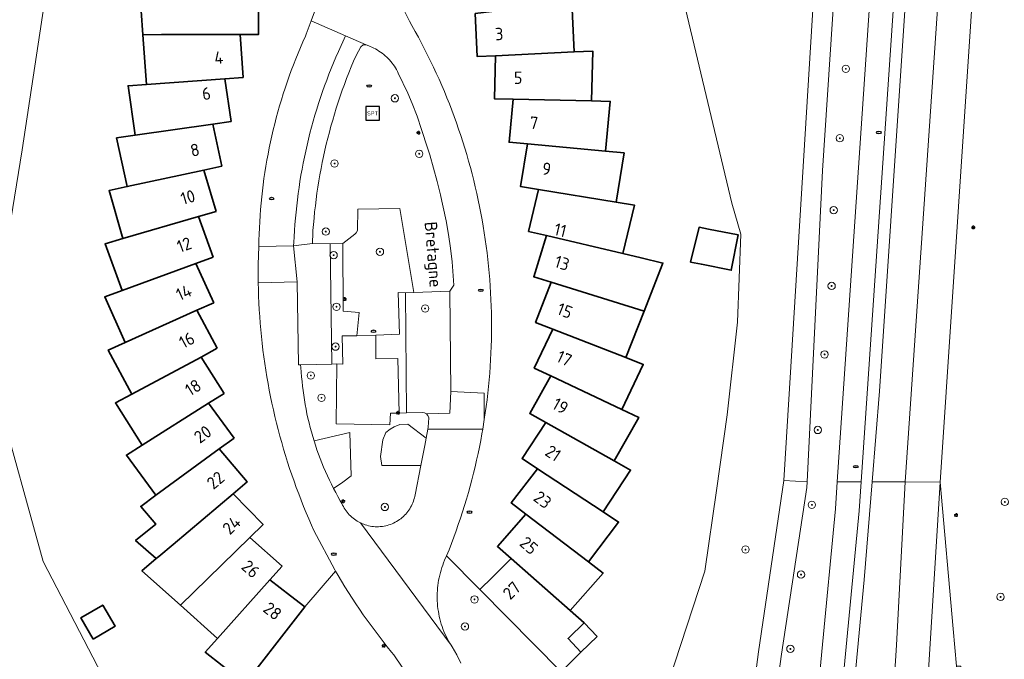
# Model space of a CAD drawing. Header units: metres. Extents: x 152610 to 160096, y 456114 to 462495.
# Tile 528 of 656: x 158357 to 158464, y 460543 to 460612. Entities that reach past the tile are written whole.
import ezdxf
from ezdxf.enums import TextEntityAlignment as Align

# ---------------------------------------------------------------- set-up
doc = ezdxf.new("R2010")
doc.units = ezdxf.units.M
doc.header["$LTSCALE"] = 0.5
doc.layers.get('0').update_dxf_attribs({"linetype": 'CONTINUOUS'})
for name, color, linetype, lineweight in [('B-PV-GR-BEPLANTING_CULTUUR_BOSPLANTSOEN-GV', 251, 'CONTINUOUS', 18), ('B-PV-GR-BOOM-S', 251, 'CONTINUOUS', 25), ('B-PV-GR-HAAG-GV', 251, 'CONTINUOUS', 13), ('B-PV-IE-MEUBILAIR-S', 251, 'CONTINUOUS', 25), ('B-PV-IE-MEUBILAIR_WEGMEUBILAIR-S', 251, 'CONTINUOUS', 25), ('B-PV-IE-TERREINAFSCHEIDING_KUNSTMATIG_MUUR-G', 251, 'IE-TERREINAFSCHEIDING_KUNSTMATIG-SO', 18), ('B-PV-OG-BEBOUWING-GV', 6, 'CONTINUOUS', 35), ('B-PV-OG-BEBOUWING-T18', 1, 'CONTINUOUS', 18), ('B-PV-OG-BEBOUWING_OVERBOUWING-GV', 251, 'CONTINUOUS', 18), ('B-PV-OG-TERREIN_BEGROEID-GV', 251, 'CONTINUOUS', 18), ('B-PV-OG-TOPOGRAFIE-T18', 1, 'CONTINUOUS', 18), ('B-PV-VH-GESLOTENVERHARDING_ASFALT-GV', 251, 'CONTINUOUS', 18), ('B-PV-VH-ONVERHARD_ZAND-GV', 251, 'CONTINUOUS', 18), ('B-PV-VH-OPENVERHARDING_BETONSTRAATSTEEN-GV', 251, 'CONTINUOUS', 18), ('B-PV-VH-OPENVERHARDING_TEGEL-GV', 251, 'CONTINUOUS', 18)]:
    doc.layers.add(name, color=color, linetype=linetype, lineweight=lineweight)
doc.styles.add('NLCS-ISO', font='NLCS-ISO.ttf')
doc.styles.add('NLCS-ISO-M750-T18', font='NLCS-ISO.ttf', dxfattribs={"height": 1.35})
doc.linetypes.add('IE-TERREINAFSCHEIDING_KUNSTMATIG-SO', pattern='A,4,[82,NLCS.SHX,S=0.75,R=90,X=0,Y=0],4,-2', length=10)

# ---------------------------------------------------------------- blocks, each defined once
blk = doc.blocks.new('SIE-MEUBILAIR_PAAL_LICHTMAST-SO')
for points in [[(-0.62, 0), (-1, 0)], [(-0.71, 0.71), (-0.44, 0.44)], [(0, 1), (0, 0.62)], [(0.44, 0.44), (0.71, 0.71)], [(1, 0), (0.62, 0)], [(-0.71, -0.71), (-0.44, -0.44)], [(0, -0.62), (0, -1)], [(0.44, -0.44), (0.71, -0.71)]]:
    blk.add_lwpolyline(points)
blk.add_circle((0, 0), 0.5)
blk = doc.blocks.new('SIE-MEUBILAIR_PUT_RIOOLPUT-SO')
blk.add_ellipse((0, 0), major_axis=(1.25, 0), ratio=0.54)
at = {"style": 'NLCS-ISO'}
blk.add_text('ri', height=0.75, dxfattribs=at).set_placement((-0.04, 0.07), align=Align.MIDDLE_CENTER)
blk = doc.blocks.new('SIE-WEG_SPEELTOESTEL-SO')
at = {"flags": 128}
blk.add_lwpolyline([(-3.75, -3.75), (3.75, -3.75), (3.75, 3.75), (-3.75, 3.75)], close=True, dxfattribs=at)
at = {"style": 'NLCS-ISO'}
blk.add_text('SPT', height=2.25, dxfattribs=at).set_placement((0, 0), align=Align.MIDDLE_CENTER)
blk = doc.blocks.new('SGR-BOOM_GBKN-SO')
at = {"linetype": 'ByBlock', "lineweight": 18}
h = blk.add_hatch(color=0, dxfattribs=at)
h.dxf.hatch_style = 1
edge = h.paths.add_edge_path()
edge.add_arc((0, 0), 0.25, 0, 360)
at = {"color": 0, "linetype": 'ByBlock', "lineweight": 18}
for radius in [2, 0.25]:
    blk.add_circle((0, 0), radius, dxfattribs=at)
at = {"color": 0, "linetype": 'ByBlock', "lineweight": 18, "style": 'NLCS-ISO'}
blk.add_attdef('SOORT', (2.5, 0), '', height=1.5, dxfattribs=at)

msp = doc.modelspace()

# ---------------------------------------------------------------- linework, layer by layer
at = {"layer": 'B-PV-GR-BEPLANTING_CULTUUR_BOSPLANTSOEN-GV', "flags": 128}
for points in [[(158427.848, 460618.196), (158434.02, 460592.333), (158434.993, 460588.954), (158434.647, 460579.372), (158433.507, 460569.301), (158432.36, 460561.061), (158431.101, 460552.286), (158427.186, 460540.335)], [(158434.952, 460528.422), (158436.899, 460543.528), (158439.666, 460562.137), (158443.094, 460618.134)], [(158415.457, 460541.355), (158406.63, 460550.29), (158403.011, 460553.953), (158402.805, 460553.474), (158402.697, 460553.212), (158402.596, 460552.947), (158402.503, 460552.68), (158402.418, 460552.409), (158402.34, 460552.137), (158402.27, 460551.863), (158402.207, 460551.586), (158402.153, 460551.308), (158402.106, 460551.029), (158402.067, 460550.748), (158402.036, 460550.466), (158402.014, 460550.184), (158401.999, 460549.901), (158401.992, 460549.618), (158401.993, 460549.334), (158402.002, 460549.051), (158402.019, 460548.769), (158402.044, 460548.486), (158402.077, 460548.205), (158402.118, 460547.924), (158402.167, 460547.646), (158402.224, 460547.368), (158402.289, 460547.092), (158402.361, 460546.818), (158402.441, 460546.546), (158402.529, 460546.277), (158402.624, 460546.01), (158402.727, 460545.746), (158402.837, 460545.485), (158402.954, 460545.227), (158403.079, 460544.973), (158403.211, 460544.722), (158403.35, 460544.475), (158403.495, 460544.232), (158403.612, 460544.048), (158404.121, 460543.193), (158404.558, 460542.299)]]:
    msp.add_lwpolyline(points, dxfattribs=at)
at = {"layer": 'B-PV-GR-HAAG-GV', "flags": 128}
for points in [[(158400.222, 460563.78), (158400.65, 460565.96), (158400.792, 460566.75), (158398.803, 460568.284), (158397.934, 460568.253), (158397.333, 460568), (158396.889, 460567.736), (158396.414, 460567.357), (158396.091, 460566.584), (158395.839, 460564.751), (158395.983, 460563.78)], [(158388.609, 460566.468), (158388.764, 460565.983), (158388.927, 460565.501), (158389.097, 460565.022), (158389.274, 460564.545), (158389.459, 460564.071), (158389.652, 460563.6), (158389.852, 460563.133), (158390.059, 460562.668), (158390.273, 460562.207), (158390.495, 460561.749), (158390.724, 460561.295), (158391.725, 460561.98), (158392.65, 460562.673), (158392.514, 460567.357)]]:
    msp.add_lwpolyline(points, close=True, dxfattribs=at)
at = {"layer": 'B-PV-IE-TERREINAFSCHEIDING_KUNSTMATIG_MUUR-G', "flags": 128}
msp.add_lwpolyline([(158388.45, 460587.92), (158390.36, 460587.895), (158391.74, 460587.926), (158393.029, 460588.929), (158393.184, 460589.1), (158393.322, 460589.341), (158393.363, 460591.67), (158397.95, 460591.751), (158399.471, 460582.606)], dxfattribs=at)
at = {"layer": 'B-PV-OG-BEBOUWING-GV', "flags": 128}
for points in [[(158370.017, 460610.643), (158372.042, 460610.648), (158380.578, 460610.67), (158382.578, 460610.675), (158382.574, 460612.293), (158382.567, 460615.105), (158384.534, 460614.972), (158384.56, 460615.33), (158372.028, 460616.178), (158372.034, 460613.467), (158372.034, 460613.309), (158370.796, 460613.271), (158369.828, 460613.241)], [(158416.869, 460608.76), (158416.61, 460614.184), (158414.599, 460613.946), (158406.124, 460612.941), (158406.348, 460608.256), (158408.344, 460608.352)], [(158380.918, 460605.992), (158380.578, 460610.67), (158372.042, 460610.648), (158370.017, 460610.643), (158370.411, 460605.229), (158378.924, 460605.847)], [(158418.772, 460603.43), (158418.894, 460608.857), (158416.869, 460608.76), (158408.344, 460608.352), (158408.24, 460603.664), (158410.239, 460603.619)], [(158379.59, 460601.205), (158378.924, 460605.847), (158370.411, 460605.229), (158368.39, 460605.082), (158369.162, 460599.708), (158377.611, 460600.921)], [(158418.772, 460603.43), (158410.239, 460603.619), (158409.806, 460598.95), (158411.797, 460598.766), (158420.296, 460597.978), (158420.798, 460603.385)], [(158378.601, 460596.337), (158377.611, 460600.921), (158369.162, 460599.708), (158367.156, 460599.42), (158368.304, 460594.112), (158376.647, 460595.915)], [(158420.296, 460597.978), (158411.797, 460598.766), (158411.039, 460594.138), (158413.013, 460593.815), (158421.436, 460592.435), (158422.313, 460597.791)], [(158377.955, 460591.412), (158376.647, 460595.915), (158368.304, 460594.112), (158366.324, 460593.684), (158367.838, 460588.473), (158376.034, 460590.854)], [(158421.436, 460592.435), (158413.013, 460593.815), (158411.934, 460589.251), (158413.88, 460588.791), (158422.185, 460586.826), (158423.434, 460592.108)], [(158377.654, 460586.453), (158376.034, 460590.854), (158367.838, 460588.473), (158365.893, 460587.908), (158367.768, 460582.813), (158375.778, 460585.762)], [(158429.532, 460585.9), (158430.717, 460585.665), (158433.962, 460585.022), (158434.721, 460588.856), (158431.477, 460589.499), (158430.463, 460589.7)], [(158422.185, 460586.826), (158413.88, 460588.791), (158412.484, 460584.314), (158414.393, 460583.718), (158424.475, 460580.576), (158426.532, 460585.799), (158424.157, 460586.36)], [(158377.701, 460581.486), (158375.778, 460585.762), (158367.768, 460582.813), (158365.867, 460582.113), (158368.092, 460577.165), (158375.877, 460580.665)], [(158424.475, 460580.576), (158414.393, 460583.718), (158412.688, 460579.349), (158414.551, 460578.622), (158422.502, 460575.52)], [(158378.095, 460576.532), (158375.877, 460580.665), (158368.092, 460577.165), (158366.245, 460576.334), (158368.812, 460571.551), (158376.333, 460575.586)], [(158422.502, 460575.52), (158414.551, 460578.622), (158412.545, 460574.382), (158414.352, 460573.526), (158422.066, 460569.876), (158424.389, 460574.783)], [(158378.834, 460571.618), (158376.333, 460575.586), (158368.812, 460571.551), (158367.027, 460570.593), (158369.922, 460566), (158377.142, 460570.551)], [(158422.066, 460569.876), (158414.352, 460573.526), (158412.055, 460569.438), (158413.797, 460568.458), (158421.239, 460564.278), (158423.897, 460569.009)], [(158379.914, 460566.768), (158377.142, 460570.551), (158369.922, 460566), (158368.208, 460564.92), (158371.416, 460560.542), (158378.301, 460565.586)], [(158421.239, 460564.278), (158413.797, 460568.458), (158411.22, 460564.539), (158412.89, 460563.44), (158420.022, 460558.749), (158423.006, 460563.285)], [(158371.463, 460553.655), (158371.743, 460553.892), (158373.288, 460555.2), (158379.805, 460560.713), (158381.331, 460562.005), (158378.301, 460565.586), (158371.416, 460560.542), (158369.781, 460559.344), (158371.414, 460557.415), (158369.221, 460555.624)], [(158420.022, 460558.749), (158412.89, 460563.44), (158410.046, 460559.711), (158411.635, 460558.498), (158418.421, 460553.321), (158421.713, 460557.636)], [(158374.079, 460548.589), (158375.53, 460550.003), (158381.645, 460555.958), (158383.077, 460557.353), (158379.805, 460560.713), (158373.288, 460555.2), (158371.743, 460553.892), (158371.463, 460553.655), (158369.893, 460552.325)], [(158418.421, 460553.321), (158411.635, 460558.498), (158408.536, 460554.977), (158410.037, 460553.656), (158416.446, 460548.02), (158420.031, 460552.092)], [(158385.143, 460552.834), (158381.645, 460555.958), (158375.53, 460550.003), (158374.079, 460548.589), (158378.127, 460544.976), (158383.813, 460551.342)], [(158406.63, 460550.29), (158415.457, 460541.355), (158415.712, 460541.609), (158417.606, 460543.495), (158416.228, 460544.963), (158416.295, 460545.029), (158417.967, 460546.682), (158416.446, 460548.02), (158410.037, 460553.656), (158408.007, 460551.653)], [(158386.068, 460549.599), (158383.813, 460551.342), (158378.127, 460544.976), (158376.778, 460543.466), (158378.636, 460542.027), (158380.866, 460540.301), (158379.626, 460538.7), (158379.906, 460538.481), (158387.6, 460548.41)], [(158364.607, 460544.887), (158366.988, 460546.311), (158365.652, 460548.6), (158363.256, 460547.201)]]:
    msp.add_lwpolyline(points, close=True, dxfattribs=at)
at = {"layer": 'B-PV-OG-BEBOUWING_OVERBOUWING-GV', "flags": 128}
msp.add_lwpolyline([(158419.381, 460545.181), (158417.967, 460546.682), (158416.295, 460545.029), (158416.228, 460544.963), (158417.606, 460543.495)], close=True, dxfattribs=at)
at = {"layer": 'B-PV-OG-TERREIN_BEGROEID-GV', "flags": 128}
for points in [[(158442.036, 460506.765), (158437.706, 460497.82), (158444.748, 460498.527), (158444.684, 460500), (158444.601, 460501.895), (158444.511, 460503.959), (158444.509, 460504.126), (158444.508, 460504.293), (158444.569, 460508.893), (158444.832, 460513.486), (158446.653, 460532.881), (158448.416, 460551.367), (158449.268, 460562.006), (158450.057, 460571.856), (158457.427, 460682.42)], [(158464.674, 460682.42), (158456.677, 460561.99), (158458.087, 460546.026), (158458.454, 460541.956), (158458.894, 460541.971), (158458.893, 460541.066), (158460.781, 460541.038), (158460.766, 460539.343), (158462.698, 460539.325), (158462.658, 460534.888), (158460.726, 460534.905), (158460.69, 460530.937), (158464.704, 460530.636)], [(158454.741, 460660.227), (158448.068, 460562.009), (158447.854, 460558.853), (158446.382, 460543.304), (158444.024, 460518.399), (158443.213, 460511.042)], [(158445.466, 460562.015), (158452.143, 460660.283)], [(158447.392, 460653.826), (158447.432, 460653.374), (158447.463, 460652.922), (158447.486, 460652.468), (158447.501, 460652.014), (158447.509, 460651.56), (158447.509, 460651.107), (158447.501, 460650.653), (158447.486, 460650.199), (158447.462, 460649.745), (158447.431, 460649.292), (158447.391, 460648.83), (158446.034, 460628.823), (158443.874, 460595.872), (158442.218, 460562.022), (158442.176, 460561.388), (158439.423, 460543.267), (158437.114, 460526.507), (158435.438, 460512.846), (158435.09, 460500), (158435.046, 460498.389), (158435.268, 460498.978), (158439.689, 460507.793)], [(158354.372, 460582.883), (158356.9, 460598.107), (158359.644, 460616.344)], [(158371.949, 460528.701), (158359.186, 460553.354), (158354.154, 460571.33)], [(158440.659, 460511.323), (158441.469, 460518.681), (158443.793, 460543.549), (158445.267, 460559.085), (158445.466, 460562.015)], [(158398.18, 460541.863), (158397.286, 460543.191), (158397.03, 460543.501), (158396.573, 460544.065), (158396.122, 460544.634), (158395.678, 460545.208), (158395.24, 460545.787), (158394.808, 460546.371), (158394.382, 460546.959), (158393.964, 460547.552), (158393.551, 460548.15), (158393.146, 460548.752), (158392.747, 460549.358), (158392.354, 460549.969), (158391.969, 460550.584), (158391.59, 460551.204), (158391.218, 460551.827), (158390.938, 460552.309), (158387.6, 460548.41), (158379.906, 460538.481)]]:
    msp.add_lwpolyline(points, dxfattribs=at)
for points in [[(158391.74, 460587.926), (158393.029, 460588.929), (158393.184, 460589.1), (158393.322, 460589.341), (158393.363, 460591.67), (158397.95, 460591.751), (158399.471, 460582.606), (158403.35, 460582.76), (158403.8, 460583.4), (158403.61, 460585.93), (158403.451, 460587.423), (158403.24, 460588.91), (158402.966, 460590.393), (158402.66, 460591.87), (158402.508, 460592.551), (158402.35, 460593.23), (158401.99, 460594.684), (158401.6, 460596.13), (158401.181, 460597.57), (158400.73, 460599), (158400.506, 460599.665), (158400.28, 460600.33), (158399.82, 460601.762), (158399.29, 460603.17), (158398.81, 460604.29), (158397.77, 460606.46), (158397.674, 460606.654), (158397.57, 460606.843), (158397.46, 460607.029), (158397.343, 460607.211), (158397.219, 460607.388), (158397.089, 460607.561), (158396.952, 460607.729), (158396.81, 460607.891), (158396.661, 460608.048), (158396.507, 460608.2), (158396.347, 460608.345), (158396.182, 460608.485), (158396.012, 460608.618), (158395.837, 460608.745), (158395.658, 460608.866), (158395.474, 460608.98), (158395.286, 460609.087), (158395.094, 460609.187), (158394.899, 460609.279), (158394.7, 460609.365), (158394.56, 460609.42), (158394.279, 460609.543), (158393.935, 460609.537), (158393.677, 460609.31), (158393.174, 460608.388), (158392.906, 460607.763), (158392.645, 460607.136), (158392.392, 460606.505), (158392.146, 460605.871), (158391.907, 460605.235), (158391.676, 460604.595), (158391.453, 460603.953), (158391.237, 460603.309), (158391.028, 460602.662), (158390.828, 460602.012), (158390.635, 460601.361), (158390.449, 460600.707), (158390.272, 460600.05), (158390.102, 460599.392), (158389.94, 460598.732), (158389.786, 460598.07), (158389.639, 460597.406), (158389.5, 460596.741), (158389.37, 460596.074), (158389.246, 460595.405), (158389.131, 460594.735), (158389.024, 460594.064), (158388.925, 460593.392), (158388.833, 460592.718), (158388.75, 460592.043), (158388.674, 460591.368), (158388.607, 460590.691), (158388.547, 460590.014), (158388.495, 460589.337), (158388.48, 460589.11), (158388.45, 460587.92), (158390.36, 460587.895)], [(158391.784, 460580.569), (158391.74, 460587.926), (158390.36, 460587.895), (158390.54, 460574.819), (158391.099, 460574.826), (158391.732, 460574.82), (158391.673, 460577.895), (158393.262, 460577.904), (158393.501, 460580.435)], [(158398.55, 460582.57), (158397.76, 460582.587), (158397.904, 460578.076), (158395.321, 460577.97), (158395.319, 460575.387), (158397.703, 460575.419), (158397.855, 460569.472), (158398.66, 460569.5)], [(158397.855, 460569.472), (158396.901, 460569.486), (158396.864, 460568.196), (158391.024, 460568.317), (158391.099, 460574.826), (158390.54, 460574.819), (158387.15, 460574.73), (158387.19, 460574.46), (158387.219, 460573.952), (158387.257, 460573.445), (158387.302, 460572.938), (158387.355, 460572.432), (158387.417, 460571.927), (158387.486, 460571.423), (158387.563, 460570.921), (158387.648, 460570.419), (158387.741, 460569.919), (158387.841, 460569.42), (158387.95, 460568.923), (158388.066, 460568.428), (158388.19, 460567.935), (158388.322, 460567.444), (158388.462, 460566.955), (158388.609, 460566.468), (158392.514, 460567.357), (158392.65, 460562.673), (158391.725, 460561.98), (158390.724, 460561.295), (158390.96, 460560.844), (158391.203, 460560.397), (158391.453, 460559.954), (158391.63, 460559.65), (158391.635, 460559.638), (158391.712, 460559.472), (158391.797, 460559.309), (158391.888, 460559.15), (158391.986, 460558.996), (158392.091, 460558.845), (158392.202, 460558.7), (158392.319, 460558.56), (158392.443, 460558.424), (158392.572, 460558.294), (158392.707, 460558.17), (158392.847, 460558.052), (158392.992, 460557.941), (158393.142, 460557.835), (158393.297, 460557.737), (158393.455, 460557.645), (158393.508, 460557.617), (158393.671, 460557.534), (158393.838, 460557.459), (158394.008, 460557.391), (158394.18, 460557.331), (158394.356, 460557.279), (158394.533, 460557.234), (158394.712, 460557.197), (158394.892, 460557.167), (158395.074, 460557.146), (158395.257, 460557.133), (158395.44, 460557.127), (158395.622, 460557.13), (158395.805, 460557.14), (158395.987, 460557.159), (158396.035, 460557.165), (158396.215, 460557.194), (158396.395, 460557.23), (158396.572, 460557.274), (158396.748, 460557.326), (158396.921, 460557.385), (158397.091, 460557.452), (158397.258, 460557.527), (158397.422, 460557.608), (158397.582, 460557.697), (158397.738, 460557.792), (158397.89, 460557.895), (158398.037, 460558.003), (158398.179, 460558.119), (158398.316, 460558.24), (158398.448, 460558.367), (158398.573, 460558.5), (158398.693, 460558.638), (158398.807, 460558.781), (158398.915, 460558.929), (158399.016, 460559.082), (158399.11, 460559.239), (158399.197, 460559.4), (158399.277, 460559.564), (158399.35, 460559.732), (158399.415, 460559.903), (158399.473, 460560.076), (158399.523, 460560.252), (158399.565, 460560.43), (158399.6, 460560.61), (158400.222, 460563.78), (158395.983, 460563.78), (158395.839, 460564.751), (158396.091, 460566.584), (158396.414, 460567.357), (158396.889, 460567.736), (158397.333, 460568), (158397.934, 460568.253), (158398.803, 460568.284), (158400.792, 460566.75), (158400.97, 460567.74), (158401.01, 460567.96), (158401.07, 460568.96), (158400.99, 460569.208), (158400.822, 460569.406), (158400.623, 460569.514), (158400.4, 460569.55), (158398.66, 460569.5)]]:
    msp.add_lwpolyline(points, close=True, dxfattribs=at)
at = {"layer": 'B-PV-VH-GESLOTENVERHARDING_ASFALT-GV', "flags": 128}
for points in [[(158461.492, 460689.078), (158457.023, 460689.357), (158457.076, 460689.217), (158457.166, 460688.963), (158457.248, 460688.707), (158457.323, 460688.449), (158457.389, 460688.188), (158457.448, 460687.926), (158457.5, 460687.662), (158457.543, 460687.396), (158457.578, 460687.13), (158457.606, 460686.862), (158457.625, 460686.594), (158457.637, 460686.325), (158457.64, 460686.056), (158457.635, 460685.788), (158457.623, 460685.519), (158457.427, 460682.42), (158450.057, 460571.856), (158449.268, 460562.006), (158452.866, 460561.998), (158461.071, 460682.42)], [(158465.187, 460688.848), (158461.492, 460689.078), (158461.071, 460682.42), (158452.866, 460561.998), (158456.677, 460561.99), (158464.674, 460682.42), (158464.676, 460682.627), (158464.685, 460682.846), (158464.703, 460683.065), (158464.728, 460683.283), (158464.762, 460683.499)]]:
    msp.add_lwpolyline(points, close=True, dxfattribs=at)
for points in [[(158452.143, 460660.283), (158445.466, 460562.015), (158448.068, 460562.009), (158454.741, 460660.227)], [(158443.213, 460511.042), (158444.024, 460518.399), (158446.382, 460543.304), (158447.854, 460558.853), (158448.068, 460562.009), (158445.466, 460562.015), (158445.267, 460559.085), (158443.793, 460543.549), (158441.469, 460518.681), (158440.659, 460511.323)], [(158451.123, 460531.732), (158451.919, 460544.263), (158452.866, 460561.998), (158449.268, 460562.006), (158448.416, 460551.367), (158446.653, 460532.881)], [(158455.44, 460542.059), (158456.677, 460561.99), (158452.866, 460561.998), (158451.919, 460544.263), (158451.123, 460531.732)]]:
    msp.add_lwpolyline(points, dxfattribs=at)
at = {"layer": 'B-PV-VH-ONVERHARD_ZAND-GV', "flags": 128}
for points in [[(158397.855, 460569.472), (158397.703, 460575.419), (158395.319, 460575.387), (158395.321, 460577.97), (158393.262, 460577.904), (158391.673, 460577.895), (158391.732, 460574.82), (158391.099, 460574.826), (158391.024, 460568.317), (158396.864, 460568.196), (158396.901, 460569.486)], [(158400.222, 460563.78), (158400.65, 460565.96), (158400.792, 460566.75), (158398.803, 460568.284), (158397.934, 460568.253), (158397.333, 460568), (158396.889, 460567.736), (158396.414, 460567.357), (158396.091, 460566.584), (158395.839, 460564.751), (158395.983, 460563.78)], [(158388.609, 460566.468), (158388.764, 460565.983), (158388.927, 460565.501), (158389.097, 460565.022), (158389.274, 460564.545), (158389.459, 460564.071), (158389.652, 460563.6), (158389.852, 460563.133), (158390.059, 460562.668), (158390.273, 460562.207), (158390.495, 460561.749), (158390.724, 460561.295), (158391.725, 460561.98), (158392.65, 460562.673), (158392.514, 460567.357)]]:
    msp.add_lwpolyline(points, close=True, dxfattribs=at)
at = {"layer": 'B-PV-VH-OPENVERHARDING_BETONSTRAATSTEEN-GV', "flags": 128}
for points in [[(158389.362, 460615.006), (158388.313, 460612.164), (158392.032, 460610.53), (158394.279, 460609.543), (158394.56, 460609.42), (158394.7, 460609.365), (158394.899, 460609.279), (158395.094, 460609.187), (158395.286, 460609.087), (158395.474, 460608.98), (158395.658, 460608.866), (158395.837, 460608.745), (158396.012, 460608.618), (158396.182, 460608.485), (158396.347, 460608.345), (158396.507, 460608.2), (158396.661, 460608.048), (158396.81, 460607.891), (158396.952, 460607.729), (158397.089, 460607.561), (158397.219, 460607.388), (158397.343, 460607.211), (158397.46, 460607.029), (158397.57, 460606.843), (158397.674, 460606.654), (158397.77, 460606.46), (158398.81, 460604.29), (158399.29, 460603.17), (158399.82, 460601.762), (158400.28, 460600.33), (158400.506, 460599.665), (158400.73, 460599), (158401.181, 460597.57), (158401.6, 460596.13), (158401.99, 460594.684), (158402.35, 460593.23), (158402.508, 460592.551), (158402.66, 460591.87), (158402.966, 460590.393), (158403.24, 460588.91), (158403.451, 460587.423), (158403.61, 460585.93), (158403.8, 460583.4), (158403.35, 460582.76), (158403.47, 460571.82), (158407.1, 460571.67), (158407.115, 460568.778), (158407.222, 460569.498), (158407.322, 460570.219), (158407.413, 460570.941), (158407.497, 460571.664), (158407.573, 460572.388), (158407.641, 460573.113), (158407.7, 460573.838), (158407.752, 460574.565), (158407.796, 460575.291), (158407.832, 460576.018), (158407.86, 460576.745), (158407.879, 460577.473), (158407.891, 460578.201), (158407.895, 460578.929), (158407.891, 460579.657), (158407.879, 460580.385), (158407.859, 460581.112), (158407.83, 460581.839), (158407.794, 460582.567), (158407.75, 460583.293), (158407.698, 460584.019), (158407.638, 460584.745), (158407.57, 460585.469), (158407.494, 460586.193), (158407.41, 460586.916), (158407.318, 460587.638), (158407.218, 460588.359), (158407.11, 460589.079), (158406.995, 460589.798), (158406.871, 460590.515), (158406.74, 460591.231), (158406.6, 460591.946), (158406.453, 460592.659), (158406.298, 460593.37), (158406.135, 460594.079), (158405.965, 460594.787), (158405.786, 460595.493), (158405.6, 460596.196), (158405.407, 460596.898), (158405.205, 460597.597), (158404.996, 460598.295), (158404.779, 460598.99), (158404.554, 460599.682), (158404.322, 460600.372), (158404.083, 460601.059), (158403.836, 460601.744), (158403.581, 460602.426), (158403.319, 460603.105), (158403.049, 460603.781), (158402.772, 460604.454), (158402.488, 460605.124), (158402.196, 460605.791), (158401.897, 460606.455), (158401.591, 460607.115), (158401.277, 460607.772), (158400.956, 460608.425), (158400.628, 460609.075), (158400.293, 460609.722), (158399.951, 460610.364), (158399.602, 460611.003), (158399.246, 460611.637), (158398.983, 460612.096), (158396.938, 460616.2)], [(158404.558, 460542.299), (158404.121, 460543.193), (158403.612, 460544.048), (158403.495, 460544.232), (158393.671, 460557.534), (158393.508, 460557.617), (158393.455, 460557.645), (158393.297, 460557.737), (158393.142, 460557.835), (158392.992, 460557.941), (158392.847, 460558.052), (158392.707, 460558.17), (158392.572, 460558.294), (158392.443, 460558.424), (158392.319, 460558.56), (158392.202, 460558.7), (158392.091, 460558.845), (158391.986, 460558.996), (158391.888, 460559.15), (158391.797, 460559.309), (158391.712, 460559.472), (158391.635, 460559.638), (158391.63, 460559.65), (158391.453, 460559.954), (158391.203, 460560.397), (158390.96, 460560.844), (158390.724, 460561.295), (158390.495, 460561.749), (158390.273, 460562.207), (158390.059, 460562.668), (158389.852, 460563.133), (158389.652, 460563.6), (158389.459, 460564.071), (158389.274, 460564.545), (158389.097, 460565.022), (158388.927, 460565.501), (158388.764, 460565.983), (158388.609, 460566.468), (158388.462, 460566.955), (158388.322, 460567.444), (158388.19, 460567.935), (158388.066, 460568.428), (158387.95, 460568.923), (158387.841, 460569.42), (158387.741, 460569.919), (158387.648, 460570.419), (158387.563, 460570.921), (158387.486, 460571.423), (158387.417, 460571.927), (158387.355, 460572.432), (158387.302, 460572.938), (158387.257, 460573.445), (158387.219, 460573.952), (158387.19, 460574.46), (158387.15, 460574.73), (158386.93, 460574.73), (158386.76, 460583.75), (158382.55, 460583.67), (158382.565, 460582.935), (158382.587, 460582.201), (158382.618, 460581.467), (158382.657, 460580.733), (158382.703, 460580), (158382.758, 460579.267), (158382.82, 460578.535), (158382.891, 460577.804), (158382.97, 460577.073), (158383.056, 460576.343), (158383.15, 460575.615), (158383.253, 460574.887), (158383.363, 460574.161), (158383.481, 460573.436), (158383.607, 460572.712), (158383.741, 460571.989), (158383.883, 460571.268), (158384.032, 460570.549), (158384.19, 460569.831), (158384.355, 460569.115), (158384.528, 460568.401), (158384.709, 460567.689), (158384.897, 460566.979), (158385.094, 460566.271), (158385.298, 460565.565), (158385.509, 460564.861), (158385.729, 460564.16), (158385.955, 460563.461), (158386.19, 460562.765), (158386.432, 460562.071), (158386.681, 460561.38), (158386.939, 460560.692), (158387.203, 460560.006), (158387.475, 460559.324), (158387.755, 460558.644), (158388.041, 460557.968), (158388.336, 460557.295), (158388.6, 460556.706), (158390.853, 460552.455), (158390.938, 460552.309), (158391.218, 460551.827), (158391.59, 460551.204), (158391.969, 460550.584), (158392.354, 460549.969), (158392.747, 460549.358), (158393.146, 460548.752), (158393.551, 460548.15), (158393.964, 460547.552), (158394.382, 460546.959), (158394.808, 460546.371), (158395.24, 460545.787), (158395.678, 460545.208), (158396.122, 460544.634), (158396.573, 460544.065), (158397.03, 460543.501), (158397.286, 460543.191), (158398.18, 460541.863)]]:
    msp.add_lwpolyline(points, dxfattribs=at)
for points in [[(158392.032, 460610.53), (158388.313, 460612.164), (158387.768, 460610.688), (158387.678, 460610.491), (158387.403, 460609.875), (158387.136, 460609.256), (158386.876, 460608.633), (158386.623, 460608.008), (158386.378, 460607.379), (158386.14, 460606.748), (158385.909, 460606.114), (158385.687, 460605.477), (158385.472, 460604.838), (158385.264, 460604.196), (158385.064, 460603.552), (158384.871, 460602.905), (158384.687, 460602.256), (158384.51, 460601.605), (158384.341, 460600.952), (158384.179, 460600.297), (158384.025, 460599.64), (158383.879, 460598.981), (158383.741, 460598.321), (158383.611, 460597.659), (158383.489, 460596.996), (158383.374, 460596.331), (158383.268, 460595.665), (158383.169, 460594.997), (158383.078, 460594.329), (158382.995, 460593.659), (158382.92, 460592.989), (158382.853, 460592.318), (158382.794, 460591.646), (158382.743, 460590.973), (158382.7, 460590.3), (158382.665, 460589.626), (158382.638, 460588.952), (158382.619, 460588.277), (158382.608, 460587.603), (158386.393, 460587.692), (158386.429, 460588.075), (158386.455, 460588.671), (158386.493, 460589.342), (158386.538, 460590.013), (158386.591, 460590.683), (158386.652, 460591.352), (158386.722, 460592.02), (158386.799, 460592.688), (158386.884, 460593.354), (158386.977, 460594.02), (158387.078, 460594.684), (158387.187, 460595.347), (158387.303, 460596.009), (158387.428, 460596.669), (158387.56, 460597.328), (158387.701, 460597.985), (158387.849, 460598.641), (158388.005, 460599.295), (158388.168, 460599.946), (158388.339, 460600.596), (158388.519, 460601.244), (158388.705, 460601.889), (158388.9, 460602.532), (158389.102, 460603.173), (158389.312, 460603.812), (158389.529, 460604.448), (158389.754, 460605.081), (158389.986, 460605.711), (158390.226, 460606.339), (158390.474, 460606.964), (158390.728, 460607.586), (158390.99, 460608.204), (158391.26, 460608.82)], [(158393.262, 460577.904), (158395.321, 460577.97), (158397.904, 460578.076), (158397.76, 460582.587), (158398.55, 460582.57), (158399.471, 460582.606), (158397.95, 460591.751), (158393.363, 460591.67), (158393.322, 460589.341), (158393.184, 460589.1), (158393.029, 460588.929), (158391.74, 460587.926), (158391.784, 460580.569), (158393.501, 460580.435)], [(158403.47, 460571.82), (158403.35, 460582.76), (158399.471, 460582.606), (158398.55, 460582.57), (158398.66, 460569.5), (158400.4, 460569.55), (158400.623, 460569.514), (158400.822, 460569.406), (158403.364, 460569.466)], [(158400.97, 460567.74), (158400.792, 460566.75), (158400.65, 460565.96), (158400.222, 460563.78), (158399.6, 460560.61), (158399.565, 460560.43), (158399.523, 460560.252), (158399.473, 460560.076), (158399.415, 460559.903), (158399.35, 460559.732), (158399.277, 460559.564), (158399.197, 460559.4), (158399.11, 460559.239), (158399.016, 460559.082), (158398.915, 460558.929), (158398.807, 460558.781), (158398.693, 460558.638), (158398.573, 460558.5), (158398.448, 460558.367), (158398.316, 460558.24), (158398.179, 460558.119), (158398.037, 460558.003), (158397.89, 460557.895), (158397.738, 460557.792), (158397.582, 460557.697), (158397.422, 460557.608), (158397.258, 460557.527), (158397.091, 460557.452), (158396.921, 460557.385), (158396.748, 460557.326), (158396.572, 460557.274), (158396.395, 460557.23), (158396.215, 460557.194), (158396.035, 460557.165), (158395.987, 460557.159), (158395.805, 460557.14), (158395.622, 460557.13), (158395.44, 460557.127), (158395.257, 460557.133), (158395.074, 460557.146), (158394.892, 460557.167), (158394.712, 460557.197), (158394.533, 460557.234), (158394.356, 460557.279), (158394.18, 460557.331), (158394.008, 460557.391), (158393.838, 460557.459), (158393.671, 460557.534), (158403.495, 460544.232), (158403.35, 460544.475), (158403.211, 460544.722), (158403.079, 460544.973), (158402.954, 460545.227), (158402.837, 460545.485), (158402.727, 460545.746), (158402.624, 460546.01), (158402.529, 460546.277), (158402.441, 460546.546), (158402.361, 460546.818), (158402.289, 460547.092), (158402.224, 460547.368), (158402.167, 460547.646), (158402.118, 460547.924), (158402.077, 460548.205), (158402.044, 460548.486), (158402.019, 460548.769), (158402.002, 460549.051), (158401.993, 460549.334), (158401.992, 460549.618), (158401.999, 460549.901), (158402.014, 460550.184), (158402.036, 460550.466), (158402.067, 460550.748), (158402.106, 460551.029), (158402.153, 460551.308), (158402.207, 460551.586), (158402.27, 460551.863), (158402.34, 460552.137), (158402.418, 460552.409), (158402.503, 460552.68), (158402.596, 460552.947), (158402.697, 460553.212), (158402.805, 460553.474), (158403.011, 460553.953), (158403.282, 460554.629), (158403.545, 460555.309), (158403.801, 460555.991), (158404.049, 460556.676), (158404.29, 460557.363), (158404.523, 460558.054), (158404.749, 460558.747), (158404.967, 460559.442), (158405.177, 460560.139), (158405.38, 460560.839), (158405.575, 460561.541), (158405.762, 460562.245), (158405.942, 460562.951), (158406.114, 460563.659), (158406.278, 460564.369), (158406.434, 460565.081), (158406.582, 460565.794), (158406.723, 460566.509), (158406.856, 460567.225), (158406.946, 460567.74)], [(158458.087, 460546.026), (158456.677, 460561.99), (158455.44, 460542.059), (158455.562, 460506.548), (158457.658, 460522.03), (158458.254, 460526.48), (158458.296, 460527.993), (158458.368, 460533.979), (158458.454, 460541.956)]]:
    msp.add_lwpolyline(points, close=True, dxfattribs=at)
at = {"layer": 'B-PV-VH-OPENVERHARDING_TEGEL-GV', "flags": 128}
msp.add_lwpolyline([(158443.094, 460618.134), (158439.666, 460562.137), (158442.218, 460562.022), (158443.874, 460595.872), (158446.034, 460628.823)], dxfattribs=at)
for points in [[(158386.393, 460587.692), (158388.45, 460587.92), (158388.48, 460589.11), (158388.495, 460589.337), (158388.547, 460590.014), (158388.607, 460590.691), (158388.674, 460591.368), (158388.75, 460592.043), (158388.833, 460592.718), (158388.925, 460593.392), (158389.024, 460594.064), (158389.131, 460594.735), (158389.246, 460595.405), (158389.37, 460596.074), (158389.5, 460596.741), (158389.639, 460597.406), (158389.786, 460598.07), (158389.94, 460598.732), (158390.102, 460599.392), (158390.272, 460600.05), (158390.449, 460600.707), (158390.635, 460601.361), (158390.828, 460602.012), (158391.028, 460602.662), (158391.237, 460603.309), (158391.453, 460603.953), (158391.676, 460604.595), (158391.907, 460605.235), (158392.146, 460605.871), (158392.392, 460606.505), (158392.645, 460607.136), (158392.906, 460607.763), (158393.174, 460608.388), (158393.677, 460609.31), (158393.935, 460609.537), (158394.279, 460609.543), (158392.032, 460610.53), (158391.26, 460608.82), (158390.99, 460608.204), (158390.728, 460607.586), (158390.474, 460606.964), (158390.226, 460606.339), (158389.986, 460605.711), (158389.754, 460605.081), (158389.529, 460604.448), (158389.312, 460603.812), (158389.102, 460603.173), (158388.9, 460602.532), (158388.705, 460601.889), (158388.519, 460601.244), (158388.339, 460600.596), (158388.168, 460599.946), (158388.005, 460599.295), (158387.849, 460598.641), (158387.701, 460597.985), (158387.56, 460597.328), (158387.428, 460596.669), (158387.303, 460596.009), (158387.187, 460595.347), (158387.078, 460594.684), (158386.977, 460594.02), (158386.884, 460593.354), (158386.799, 460592.688), (158386.722, 460592.02), (158386.652, 460591.352), (158386.591, 460590.683), (158386.538, 460590.013), (158386.493, 460589.342), (158386.455, 460588.671), (158386.429, 460588.075)], [(158386.76, 460583.75), (158386.393, 460587.692), (158382.608, 460587.603), (158382.551, 460585.637), (158382.55, 460583.67)], [(158388.45, 460587.92), (158386.393, 460587.692), (158386.76, 460583.75), (158386.93, 460574.73), (158387.15, 460574.73), (158390.54, 460574.819), (158390.36, 460587.895)], [(158407.1, 460571.67), (158403.47, 460571.82), (158403.364, 460569.466), (158400.822, 460569.406), (158400.99, 460569.208), (158401.07, 460568.96), (158401.01, 460567.96), (158400.97, 460567.74), (158406.946, 460567.74), (158407.115, 460568.778)], [(158432.905, 460498.969), (158435.046, 460498.389), (158435.09, 460500), (158435.438, 460512.846), (158437.114, 460526.507), (158439.423, 460543.267), (158442.176, 460561.388), (158442.218, 460562.022), (158439.666, 460562.137), (158436.899, 460543.528), (158434.952, 460528.422), (158434.752, 460526.867), (158434.573, 460525.024), (158434.438, 460523.629), (158433.282, 460512.811), (158432.933, 460500)]]:
    msp.add_lwpolyline(points, close=True, dxfattribs=at)

# ---------------------------------------------------------------- block references
at = {"layer": 'B-PV-GR-BOOM-S', "xscale": 0.2, "yscale": 0.2, "zscale": 0.2}
for p in [(158446.407, 460606.928), (158397.399, 460603.723), (158445.759, 460599.376), (158400.045, 460597.69), (158390.837, 460596.632), (158445.09, 460591.558), (158389.885, 460589.224), (158395.774, 460587.033), (158390.736, 460586.662), (158444.863, 460583.315), (158391.053, 460581.052), (158400.68, 460580.863), (158390.947, 460576.713), (158444.098, 460575.868), (158388.259, 460573.578), (158389.423, 460571.144), (158443.354, 460567.653), (158396.31, 460559.276), (158442.719, 460559.504), (158463.689, 460559.824), (158435.503, 460554.644), (158441.541, 460551.922), (158463.229, 460549.492), (158406.047, 460549.222), (158405.014, 460546.274), (158440.378, 460543.841)]:
    msp.add_blockref('SGR-BOOM_GBKN-SO', p, dxfattribs=at)
at = {"layer": 'B-PV-IE-MEUBILAIR-S', "xscale": 0.2, "yscale": 0.2, "zscale": 0.2}
for name, p in [('SIE-MEUBILAIR_PUT_RIOOLPUT-SO', (158394.59, 460605.06)), ('SIE-MEUBILAIR_PAAL_LICHTMAST-SO', (158399.954, 460599.984)), ('SIE-MEUBILAIR_PUT_RIOOLPUT-SO', (158450, 460600)), ('SIE-MEUBILAIR_PUT_RIOOLPUT-SO', (158384, 460592.82)), ('SIE-MEUBILAIR_PAAL_LICHTMAST-SO', (158460.258, 460589.685)), ('SIE-MEUBILAIR_PUT_RIOOLPUT-SO', (158406.73, 460582.83)), ('SIE-MEUBILAIR_PAAL_LICHTMAST-SO', (158391.936, 460581.883)), ('SIE-MEUBILAIR_PUT_RIOOLPUT-SO', (158395.08, 460578.39)), ('SIE-MEUBILAIR_PAAL_LICHTMAST-SO', (158397.739, 460569.528)), ('SIE-MEUBILAIR_PUT_RIOOLPUT-SO', (158447.489, 460563.669)), ('SIE-MEUBILAIR_PAAL_LICHTMAST-SO', (158391.787, 460559.903)), ('SIE-MEUBILAIR_PUT_RIOOLPUT-SO', (158405.5, 460558.71)), ('SIE-MEUBILAIR_PAAL_LICHTMAST-SO', (158458.394, 460558.385)), ('SIE-MEUBILAIR_PUT_RIOOLPUT-SO', (158390.76, 460554.14)), ('SIE-MEUBILAIR_PAAL_LICHTMAST-SO', (158396.186, 460544.179))]:
    msp.add_blockref(name, p, dxfattribs=at)
at = {"layer": 'B-PV-IE-MEUBILAIR_WEGMEUBILAIR-S', "xscale": 0.2, "yscale": 0.2, "zscale": 0.2}
msp.add_blockref('SIE-WEG_SPEELTOESTEL-SO', (158394.977, 460602.087), dxfattribs=at)

# ---------------------------------------------------------------- texts
at = {"layer": 'B-PV-OG-BEBOUWING-T18', "style": 'NLCS-ISO-M750-T18'}
for s, rotation, p in [('3', 2.8, (158408.733, 460610.719)), ('4', 4.2, (158378.255, 460608.15)), ('5', 358.7, (158410.791, 460605.952)), ('6', 8.1, (158376.908, 460604.24)), ('7', 354.7, (158412.512, 460601.054)), ('8', 12.2, (158375.662, 460598.101)), ('9', 350.7, (158413.885, 460596.048)), ('10', 16.2, (158374.9, 460592.966)), ('11', 346.7, (158415.377, 460589.389)), ('12', 20.2, (158374.498, 460587.79)), ('13', 342.7, (158415.569, 460585.808)), ('14', 24.2, (158374.459, 460582.599)), ('15', 338.7, (158415.87, 460580.625)), ('16', 28.2, (158374.783, 460577.417)), ('17', 334.7, (158415.808, 460575.433)), ('18', 32.2, (158375.468, 460572.269)), ('19', 330.7, (158415.383, 460570.258)), ('20', 36.2, (158376.511, 460567.182)), ('21', 326.7, (158414.598, 460565.125)), ('22', 40.2, (158377.907, 460562.181)), ('23', 322.6, (158413.456, 460560.06)), ('24', 44.2, (158379.65, 460557.289)), ('25', 318.6, (158411.962, 460555.086)), ('26', 318.2, (158381.729, 460552.531)), ('27', 44.6, (158410.091, 460550.195)), ('28', 322.3, (158384.105, 460547.954))]:
    msp.add_text(s, height=1.35, rotation=rotation, dxfattribs=at).set_placement(p, align=Align.MIDDLE)
at = {"layer": 'B-PV-OG-TOPOGRAFIE-T18', "style": 'NLCS-ISO-M750-T18'}
msp.add_text('Bretagne', height=1.35, rotation=274.6, dxfattribs=at).set_placement((158401.374, 460586.718), align=Align.MIDDLE)

doc.saveas('drawing.dxf')
